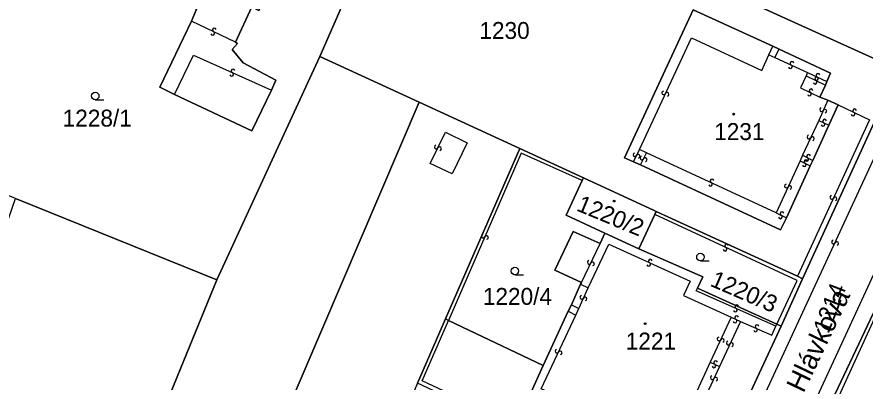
# Model space of a CAD drawing. Extents: x -600309 to -598967, y -1161267 to -1160292.
# Drawn here: x -600168.1 to -600082.9, y -1160440.6 to -1160403.9 of the extents above; entities that cross this region are included whole.
import ezdxf

# ---------------------------------------------------------------- set-up
doc = ezdxf.new("R2010")
doc.units = 0
for name, color, linetype in [('Level 1', 7, 'Continuous'), ('Level 11', 7, 'Continuous'), ('Level 13', 7, 'Continuous'), ('Level 3', 7, 'Continuous'), ('Level 4', 7, 'Continuous'), ('Level 5', 7, 'Continuous'), ('Level 60', 7, 'Continuous')]:
    doc.layers.add(name, color=color, linetype=linetype)

msp = doc.modelspace()

# ---------------------------------------------------------------- linework, layer by layer
at = {"layer": 'Level 1'}
for points in [[(-600123.85, -1160389.12), (-600079.98, -1160409.03)], [(-600132.22, -1160395.43), (-600137.66, -1160407.91)], [(-600150.58, -1160404.38), (-600150.07, -1160403.15), (-600158.28, -1160399.31)], [(-600144.52, -1160402.93), (-600146.15, -1160406.46)], [(-600106.14, -1160418.5), (-600107.06, -1160418.09), (-600100.14, -1160403.21), (-600092.14, -1160406.88)], [(-600152.28, -1160411.75), (-600153.75, -1160410.99), (-600150.58, -1160404.38)], [(-600146.15, -1160406.46), (-600145.95, -1160406.61), (-600146.49, -1160407.22), (-600145.39, -1160408.56), (-600142.1, -1160410.31), (-600142.55, -1160411.3)], [(-600092.14, -1160406.88), (-600091.5, -1160407.18)], [(-600091.5, -1160407.18), (-600086.34, -1160409.58), (-600086.71, -1160410.42)], [(-600148.04, -1160430.37), (-600137.66, -1160407.91)], [(-600137.66, -1160407.91), (-600127.7, -1160412.49)], [(-600079.56, -1160409.29), (-600089.16, -1160430.27)], [(-600086.84, -1160410.79), (-600087.42, -1160412)], [(-600086.71, -1160410.42), (-600086.84, -1160410.79)], [(-600142.55, -1160411.3), (-600144.5, -1160415.38), (-600152.28, -1160411.75)], [(-600087.42, -1160412), (-600086.63, -1160412.32)], [(-600149.15, -1160462.67), (-600127.7, -1160412.49)], [(-600127.7, -1160412.49), (-600117.59, -1160417.16)], [(-600086.63, -1160412.32), (-600085.58, -1160412.79)], [(-600085.58, -1160412.79), (-600086.52, -1160414.82)], [(-600086.52, -1160414.82), (-600088.13, -1160418.37)], [(-600125.06, -1160434.3), (-600117.59, -1160417.16)], [(-600111.18, -1160420.12), (-600117.59, -1160417.16)], [(-600105.44, -1160418.82), (-600106.14, -1160418.5)], [(-600090.78, -1160424.12), (-600091.36, -1160425.35), (-600105.44, -1160418.82)], [(-600088.13, -1160418.37), (-600088.38, -1160418.9)], [(-600088.38, -1160418.9), (-600090.78, -1160424.12)], [(-600111.32, -1160420.39), (-600112.91, -1160423.87), (-600109.03, -1160425.67)], [(-600111.18, -1160420.12), (-600111.32, -1160420.39)], [(-600103.87, -1160423.49), (-600104.07, -1160423.39), (-600111.18, -1160420.12)], [(-600168.28, -1160422.18), (-600148.04, -1160430.37)], [(-600105.61, -1160427.25), (-600104.02, -1160423.81)], [(-600104.02, -1160423.81), (-600103.87, -1160423.49)], [(-600089.68, -1160429.98), (-600103.87, -1160423.49)], [(-600109.5, -1160426.72), (-600112.2, -1160425.49), (-600114.06, -1160429.38), (-600111.36, -1160430.63)], [(-600109.03, -1160425.67), (-600109.5, -1160426.72)], [(-600109.03, -1160425.67), (-600105.61, -1160427.25)], [(-600099.72, -1160431.19), (-600099.17, -1160430.08), (-600105.61, -1160427.25)], [(-600167.37, -1160477.64), (-600148.04, -1160430.37)], [(-600111.36, -1160430.63), (-600111.46, -1160430.81)], [(-600089.16, -1160430.27), (-600091.32, -1160435.02)], [(-600089.68, -1160429.98), (-600089.16, -1160430.27)], [(-600111.46, -1160430.81), (-600112.38, -1160432.88)], [(-600091.75, -1160434.82), (-600099.72, -1160431.19)], [(-600112.38, -1160432.88), (-600112.73, -1160433.5)], [(-600112.73, -1160433.5), (-600115.23, -1160438.98)], [(-600088.87, -1160448.11), (-600082.04, -1160433.68)], [(-600127.87, -1160440.75), (-600125.06, -1160434.3)], [(-600125.06, -1160434.3), (-600124.75, -1160434.45)], [(-600124.75, -1160434.45), (-600115.23, -1160438.98)], [(-600091.32, -1160435.02), (-600097.24, -1160447.8)], [(-600091.32, -1160435.02), (-600091.75, -1160434.82)], [(-600115.23, -1160438.98), (-600116.48, -1160441.71), (-600109.38, -1160444.89), (-600109.06, -1160444.16)]]:
    msp.add_lwpolyline(points, dxfattribs=at)
at = {"layer": 'Level 13'}
for centre, start, end in [((-600148.281, -1160405.254), 12.007, 244.597), ((-600148.44, -1160405.586), 192.22146, 64.31946), ((-600090.221, -1160408.603), 12.65301, 244.751), ((-600146.393, -1160409.372), 13.19362, 245.29162), ((-600090.378, -1160408.937), 192.43855, 65.02855), ((-600146.546, -1160409.708), 192.97917, 65.56917), ((-600087.89, -1160410.496), 191.78672, 64.37672), ((-600087.767, -1160410.147), 192.62584, 65.21584), ((-600087.729, -1160410.164), 12.00117, 244.09917), ((-600087.612, -1160409.813), 12.84029, 244.93829), ((-600088.298, -1160411.365), 11.40449, 243.50249), ((-600103.107, -1160411.571), 102.46198, 334.55997), ((-600102.773, -1160411.728), 282.24752, 154.83752), ((-600088.461, -1160411.695), 191.19004, 63.78004), ((-600087.248, -1160413.254), 103.14318, 335.73318), ((-600086.912, -1160413.407), 283.35763, 155.45563), ((-600084.079, -1160413.706), 191.83541, 64.42541), ((-600083.92, -1160413.374), 12.04987, 244.14787), ((-600087.1, -1160414.746), 191.73899, 64.32899), ((-600086.939, -1160414.414), 11.95344, 244.05144), ((-600088.507, -1160416.012), 102.18621, 334.77621), ((-600088.174, -1160416.169), 282.40067, 154.49866), ((-600125.976, -1160417.019), 101.75524, 333.85323), ((-600125.644, -1160417.18), 281.54078, 154.13078), ((-600106.006, -1160417.799), 101.74687, 333.84487), ((-600105.674, -1160417.96), 281.53242, 154.12242), ((-600105.306, -1160418.119), 101.74687, 333.84487), ((-600088.554, -1160417.937), 10.14405, 242.24205), ((-600104.974, -1160418.28), 281.53242, 154.12242), ((-600088.982, -1160418.805), 190.81617, 63.40617), ((-600088.817, -1160418.475), 11.03062, 243.12862), ((-600088.725, -1160418.263), 189.9296, 62.5196), ((-600098.252, -1160420.433), 12.34136, 244.93136), ((-600098.409, -1160420.767), 192.55581, 64.65381), ((-600090.777, -1160420.933), 102.50831, 335.09831), ((-600090.443, -1160421.088), 282.72277, 154.82077), ((-600086.217, -1160422.062), 102.29751, 334.88751), ((-600085.883, -1160422.219), 282.51197, 154.60997), ((-600091.381, -1160424.035), 191.26463, 63.85463), ((-600091.218, -1160423.705), 11.47909, 243.57708), ((-600121.258, -1160425.966), 103.63979, 336.22979), ((-600120.922, -1160426.115), 283.85424, 155.95224), ((-600086.047, -1160426.551), 102.52998, 334.62797), ((-600085.713, -1160426.708), 282.31552, 154.90552), ((-600096.939, -1160427.287), 192.57982, 64.67782), ((-600096.782, -1160426.953), 12.36537, 244.95537), ((-600110.596, -1160428.599), 101.93214, 334.03014), ((-600110.264, -1160428.76), 281.71769, 154.30769), ((-600104.617, -1160428.817), 192.73014, 65.32014), ((-600104.462, -1160428.483), 12.94459, 245.04259), ((-600111.347, -1160432.122), 102.73954, 334.83754), ((-600111.013, -1160432.277), 282.52509, 155.11509), ((-600095.916, -1160433.398), 193.44348, 65.54148), ((-600095.765, -1160433.062), 13.22902, 245.81902), ((-600095.783, -1160434.163), 13.06818, 245.16618), ((-600095.936, -1160434.497), 192.85373, 65.44373), ((-600093.734, -1160435.062), 13.62932, 245.72731), ((-600093.885, -1160435.398), 193.41486, 66.00486), ((-600097.546, -1160436.301), 101.98163, 334.57163), ((-600097.214, -1160436.46), 282.19609, 154.29408), ((-600096.626, -1160436.721), 101.92664, 334.51664), ((-600096.294, -1160436.88), 282.14109, 154.23909), ((-600113.846, -1160437.54), 102.15668, 334.25467), ((-600113.514, -1160437.699), 281.94222, 154.53222), ((-600098.059, -1160439.016), 192.1073, 64.6973), ((-600097.9, -1160438.684), 12.32176, 244.41975), ((-600098.227, -1160440.193), 102.82189, 335.41189), ((-600097.893, -1160440.348), 283.03634, 155.13434)]:
    msp.add_arc(centre, 0.184, start, end, dxfattribs=at)
at = {"layer": 'Level 3'}
for points in [[(-600125.19, -1160509.33), (-600124.47, -1160508.8), (-600123.86, -1160508.11), (-600109.68, -1160477.91), (-600096.82, -1160450.26), (-600074.94, -1160403), (-600061.88, -1160376.37), (-600052.36, -1160359.27)], [(-600048.26, -1160362.83), (-600048.91, -1160363.35), (-600049.47, -1160364), (-600049.93, -1160364.77), (-600057.69, -1160378.67), (-600063.2, -1160389.22), (-600076.75, -1160418.43), (-600120.01, -1160512.12), (-600120.19, -1160512.54)], [(-600146.15, -1160406.46), (-600150.58, -1160404.38)], [(-600105.55, -1160417.27), (-600100.33, -1160406.03), (-600093.24, -1160409.31), (-600092.56, -1160407.76)], [(-600092.56, -1160407.76), (-600092.14, -1160406.88)], [(-600152.28, -1160411.75), (-600150.39, -1160407.78), (-600142.55, -1160411.3)], [(-600092.56, -1160407.76), (-600091.94, -1160408.02)], [(-600091.94, -1160408.02), (-600091.5, -1160407.18)], [(-600091.94, -1160408.02), (-600088.66, -1160409.53)], [(-600088.78, -1160409.87), (-600089.35, -1160411.06), (-600087.42, -1160412)], [(-600088.66, -1160409.53), (-600088.78, -1160409.87)], [(-600088.78, -1160409.87), (-600086.84, -1160410.79)], [(-600088.66, -1160409.53), (-600086.71, -1160410.42)], [(-600086.63, -1160412.32), (-600087.53, -1160414.34)], [(-600085.58, -1160412.79), (-600082.41, -1160414.29)], [(-600082.41, -1160414.29), (-600089.68, -1160429.98)], [(-600087.53, -1160414.34), (-600089.16, -1160417.84)], [(-600087.53, -1160414.34), (-600086.52, -1160414.82)], [(-600122.88, -1160416.59), (-600124.39, -1160419.71), (-600126.57, -1160418.68), (-600125.05, -1160415.51), (-600122.88, -1160416.59)], [(-600111.32, -1160420.39), (-600117.43, -1160417.63), (-600124.75, -1160434.45)], [(-600106.14, -1160418.5), (-600105.55, -1160417.27)], [(-600104.85, -1160417.59), (-600105.55, -1160417.27)], [(-600105.44, -1160418.82), (-600104.85, -1160417.59)], [(-600091.81, -1160423.62), (-600104.85, -1160417.59)], [(-600089.16, -1160417.84), (-600089.41, -1160418.39)], [(-600089.16, -1160417.84), (-600088.13, -1160418.37)], [(-600089.41, -1160418.39), (-600091.81, -1160423.62)], [(-600089.41, -1160418.39), (-600088.38, -1160418.9)], [(-600091.75, -1160434.82), (-600089.71, -1160430.42), (-600104.02, -1160423.81)], [(-600091.81, -1160423.62), (-600090.78, -1160424.12)], [(-600111.36, -1160430.63), (-600109.5, -1160426.72)], [(-600110.71, -1160431.18), (-600108.63, -1160426.79), (-600100.44, -1160430.51), (-600101.11, -1160431.93), (-600096.32, -1160434.12)], [(-600111.65, -1160433.23), (-600110.71, -1160431.18)], [(-600111.46, -1160430.81), (-600110.71, -1160431.18)], [(-600091.84, -1160435.01), (-600099.84, -1160431.46), (-600099.72, -1160431.19)], [(-600112.38, -1160432.88), (-600111.65, -1160433.23)], [(-600111.94, -1160433.92), (-600111.65, -1160433.23)], [(-600109.72, -1160443.88), (-600115.42, -1160441.31), (-600111.94, -1160433.92)], [(-600112.73, -1160433.5), (-600111.94, -1160433.92)], [(-600096.32, -1160434.12), (-600098.44, -1160438.63)], [(-600096.32, -1160434.12), (-600095.39, -1160434.54)], [(-600088.36, -1160448.32), (-600081.71, -1160433.83)], [(-600100.28, -1160453.22), (-600127.39, -1160440.51), (-600124.75, -1160434.45)], [(-600095.39, -1160434.54), (-600097.52, -1160439.06)], [(-600095.39, -1160434.54), (-600092.23, -1160435.93), (-600091.84, -1160435.01)], [(-600091.84, -1160435.01), (-600091.75, -1160434.82)], [(-600098.44, -1160438.63), (-600101.34, -1160444.9), (-600108.7, -1160441.68), (-600109.34, -1160443.04)], [(-600097.52, -1160439.06), (-600098.61, -1160441.47)], [(-600098.44, -1160438.63), (-600097.52, -1160439.06)]]:
    msp.add_lwpolyline(points, dxfattribs=at)
at = {"layer": 'Level 5'}
for p, q in [((-600160.25, -1160412.26), (-600159.375, -1160412.26)), ((-600099.42, -1160428.45), (-600098.545, -1160428.45)), ((-600118.07, -1160429.85), (-600117.195, -1160429.85))]:
    msp.add_line(p, q, dxfattribs=at)
for centre, radius in [((-600160.25, -1160411.885), 0.375), ((-600096.08, -1160413.71), 0.09), ((-600096.08, -1160413.71), 0.0521), ((-600108.1, -1160422.45), 0.09), ((-600108.1, -1160422.45), 0.0521), ((-600099.42, -1160428.075), 0.375), ((-600118.07, -1160429.475), 0.375), ((-600104.98, -1160434.77), 0.09), ((-600104.98, -1160434.77), 0.0521)]:
    msp.add_circle(centre, radius, dxfattribs=at)
at = {"layer": 'Level 60'}
for points in [[(-600123.85, -1160389.12), (-600128.33, -1160387.05), (-600121.87, -1160373.11), (-600120.98, -1160371.11), (-600104.7, -1160377.9), (-600101.76, -1160379.12), (-600100.13, -1160379.84), (-600094.42, -1160367.7), (-600078.2, -1160374.61), (-600079.47, -1160377.4), (-600066.98, -1160381.77), (-600066.57, -1160381.89), (-600070.67, -1160390.26), (-600074.83, -1160399.04), (-600076.23, -1160402.09), (-600079.56, -1160409.29), (-600079.85, -1160409.12), (-600079.98, -1160409.03)], [(-600137.66, -1160407.91), (-600148.04, -1160430.37), (-600168.28, -1160422.18), (-600173.84, -1160419.93), (-600182.99, -1160435.51), (-600194.67, -1160451.93), (-600196.86, -1160449.84), (-600185.43, -1160433.77), (-600170.86, -1160402.06), (-600161.35, -1160381.39), (-600154.74, -1160384.57), (-600132.22, -1160395.43)], [(-600141.58, -1160396.47), (-600141.89, -1160397.15), (-600142.71, -1160399.03), (-600141.97, -1160399.38), (-600143.81, -1160403.28), (-600144.52, -1160402.93), (-600146.15, -1160406.46), (-600145.95, -1160406.61), (-600146.49, -1160407.22), (-600145.39, -1160408.56), (-600142.1, -1160410.31), (-600142.55, -1160411.3), (-600144.5, -1160415.38), (-600152.28, -1160411.75), (-600153.75, -1160410.99), (-600150.58, -1160404.38), (-600150.07, -1160403.15), (-600158.28, -1160399.31), (-600158.84, -1160400.36), (-600165.93, -1160397.04), (-600166.41, -1160396.83), (-600161.94, -1160386.95)], [(-600141.89, -1160397.15), (-600141.58, -1160396.47), (-600161.94, -1160386.95), (-600166.41, -1160396.83), (-600165.93, -1160397.04), (-600158.84, -1160400.36), (-600158.28, -1160399.31), (-600150.07, -1160403.15), (-600150.58, -1160404.38), (-600153.75, -1160410.99), (-600152.28, -1160411.75), (-600144.5, -1160415.38), (-600142.55, -1160411.3), (-600142.1, -1160410.31), (-600145.39, -1160408.56), (-600146.49, -1160407.22), (-600145.95, -1160406.61), (-600146.15, -1160406.46), (-600144.52, -1160402.93), (-600143.81, -1160403.28), (-600141.97, -1160399.38), (-600142.71, -1160399.03)], [(-600089.16, -1160430.27), (-600089.68, -1160429.98), (-600103.87, -1160423.49), (-600104.07, -1160423.39), (-600111.18, -1160420.12), (-600117.59, -1160417.16), (-600127.7, -1160412.49), (-600137.66, -1160407.91), (-600132.22, -1160395.43), (-600129.61, -1160389.74), (-600128.33, -1160387.05), (-600123.85, -1160389.12), (-600079.98, -1160409.03), (-600079.85, -1160409.12), (-600079.56, -1160409.29)], [(-600092.14, -1160406.88), (-600091.5, -1160407.18), (-600086.34, -1160409.58), (-600086.71, -1160410.42), (-600086.84, -1160410.79), (-600087.42, -1160412), (-600086.63, -1160412.32), (-600085.58, -1160412.79), (-600086.52, -1160414.82), (-600088.13, -1160418.37), (-600088.38, -1160418.9), (-600090.78, -1160424.12), (-600091.36, -1160425.35), (-600105.44, -1160418.82), (-600106.14, -1160418.5), (-600107.06, -1160418.09), (-600100.14, -1160403.21)], [(-600091.5, -1160407.18), (-600092.14, -1160406.88), (-600100.14, -1160403.21), (-600107.06, -1160418.09), (-600106.14, -1160418.5), (-600105.44, -1160418.82), (-600091.36, -1160425.35), (-600090.78, -1160424.12), (-600088.38, -1160418.9), (-600088.13, -1160418.37), (-600086.52, -1160414.82), (-600085.58, -1160412.79), (-600086.63, -1160412.32), (-600087.42, -1160412), (-600086.84, -1160410.79), (-600086.71, -1160410.42), (-600086.34, -1160409.58)], [(-600159.11, -1160484.51), (-600159.23, -1160484.79), (-600163.36, -1160481.46), (-600167.49, -1160478), (-600167.37, -1160477.64), (-600148.04, -1160430.37), (-600137.66, -1160407.91), (-600127.7, -1160412.49), (-600149.15, -1160462.67), (-600156.71, -1160459.37), (-600163.58, -1160474.86), (-600162.64, -1160475.26), (-600162.22, -1160475.45), (-600156.43, -1160477.97), (-600156, -1160478.17)], [(-600150.18, -1160491.39), (-600150.37, -1160491.77), (-600154.65, -1160488.46), (-600159.23, -1160484.79), (-600159.11, -1160484.51), (-600156, -1160478.17), (-600149.97, -1160480.76), (-600149.15, -1160481.16), (-600147.98, -1160481.65), (-600142.41, -1160469), (-600150.31, -1160465.42), (-600149.15, -1160462.67), (-600127.7, -1160412.49), (-600117.59, -1160417.16), (-600125.06, -1160434.3), (-600127.87, -1160440.75), (-600130.2, -1160446.15), (-600140.73, -1160470.09)], [(-600109.03, -1160425.67), (-600109.5, -1160426.72), (-600112.2, -1160425.49), (-600114.06, -1160429.38), (-600111.36, -1160430.63), (-600111.46, -1160430.81), (-600112.38, -1160432.88), (-600112.73, -1160433.5), (-600115.23, -1160438.98), (-600124.75, -1160434.45), (-600125.06, -1160434.3), (-600117.59, -1160417.16), (-600111.18, -1160420.12), (-600111.32, -1160420.39), (-600112.91, -1160423.87)], [(-600105.61, -1160427.25), (-600109.03, -1160425.67), (-600112.91, -1160423.87), (-600111.32, -1160420.39), (-600111.18, -1160420.12), (-600104.07, -1160423.39), (-600103.87, -1160423.49), (-600104.02, -1160423.81)], [(-600167.37, -1160477.64), (-600167.49, -1160478), (-600171.83, -1160474.01), (-600176.64, -1160469.32), (-600176.35, -1160469.07), (-600173.49, -1160465.4), (-600173.1, -1160465.77), (-600172.3, -1160466.52), (-600161.67, -1160455.47), (-600172.38, -1160445.08), (-600186.28, -1160459.48), (-600186.57, -1160459.76), (-600188.98, -1160457.36), (-600181.13, -1160449.25), (-600175.59, -1160443.44), (-600168.28, -1160422.18), (-600148.04, -1160430.37)], [(-600089.68, -1160429.98), (-600089.16, -1160430.27), (-600091.32, -1160435.02), (-600091.75, -1160434.82), (-600099.72, -1160431.19), (-600099.17, -1160430.08), (-600105.61, -1160427.25), (-600104.02, -1160423.81), (-600103.87, -1160423.49)], [(-600091.75, -1160434.82), (-600091.32, -1160435.02), (-600097.24, -1160447.8), (-600097.65, -1160447.58), (-600100.82, -1160446.14), (-600108.38, -1160442.75), (-600108.65, -1160443.32), (-600109.06, -1160444.16), (-600109.38, -1160444.89), (-600116.48, -1160441.71), (-600115.23, -1160438.98), (-600112.73, -1160433.5), (-600112.38, -1160432.88), (-600111.46, -1160430.81), (-600111.36, -1160430.63), (-600114.06, -1160429.38), (-600112.2, -1160425.49), (-600109.5, -1160426.72), (-600109.03, -1160425.67), (-600105.61, -1160427.25), (-600099.17, -1160430.08), (-600099.72, -1160431.19)], [(-600052.37, -1160441.93), (-600061, -1160460.85), (-600088.36, -1160448.32), (-600088.87, -1160448.11), (-600082.04, -1160433.68), (-600081.71, -1160433.83), (-600078.36, -1160435.36), (-600079.34, -1160437.41), (-600078.33, -1160437.86), (-600082.19, -1160445.92), (-600065.24, -1160453.69), (-600063.03, -1160449.09), (-600065.45, -1160447.91), (-600062.96, -1160442.48), (-600069.32, -1160439.54), (-600068.34, -1160437.6), (-600071.26, -1160436.18), (-600080.8, -1160431.8), (-600081.08, -1160431.67), (-600079.93, -1160429.23), (-600079.59, -1160429.26)], [(-600122.44, -1160443.3), (-600127.87, -1160440.75), (-600125.06, -1160434.3), (-600124.75, -1160434.45), (-600115.23, -1160438.98), (-600116.48, -1160441.71), (-600109.38, -1160444.89), (-600109.06, -1160444.16), (-600108.65, -1160443.32), (-600108.38, -1160442.75), (-600100.82, -1160446.14), (-600097.65, -1160447.58), (-600097.24, -1160447.8), (-600100.14, -1160453.61), (-600100.4, -1160453.49)]]:
    msp.add_lwpolyline(points, close=True, dxfattribs=at)
for points in [[(-600062.24, -1160391.06), (-600071.2, -1160410.1), (-600072.61, -1160413.33), (-600077.89, -1160424.81), (-600079.93, -1160429.23), (-600081.08, -1160431.67), (-600082.04, -1160433.68), (-600088.87, -1160448.11), (-600097.53, -1160467.3), (-600106.35, -1160486.3), (-600110.04, -1160494.24), (-600112.36, -1160499.24), (-600118.46, -1160512.51)], [(-600120.19, -1160512.54), (-600125.19, -1160509.33), (-600128.67, -1160507.09), (-600124.35, -1160505.9), (-600118.57, -1160493.73), (-600117.89, -1160492.25), (-600115.6, -1160487.34), (-600113.39, -1160482.74), (-600100.14, -1160453.61), (-600097.24, -1160447.8), (-600091.32, -1160435.02), (-600089.16, -1160430.27), (-600079.56, -1160409.29), (-600076.23, -1160402.09)]]:
    msp.add_lwpolyline(points, dxfattribs=at)

# ---------------------------------------------------------------- texts
at = {"layer": 'Level 11'}
msp.add_text('Hlávkova', height=2, rotation=64.49094, dxfattribs=at).set_placement((-600089.062, -1160441.83))
at = {"layer": 'Level 4'}
for s, p in [('1230', (-600121.641, -1160406.15)), ('1228/1', (-600163.527, -1160414.96)), ('1231', (-600098.04, -1160416.31)), ('1220/4', (-600121.294, -1160432.88)), ('1221', (-600106.928, -1160437.37))]:
    msp.add_text(s, height=1.7, dxfattribs=at).set_placement(p)
for s, rotation, p in [('1220/2', 337.5, (-600111.98, -1160423.37)), ('1220/3', 336.6, (-600098.54, -1160430.94)), ('1214', 68.90697, (-600086.552, -1160435.854))]:
    msp.add_text(s, height=1.7, rotation=rotation, dxfattribs=at).set_placement(p)

doc.saveas('drawing.dxf')
